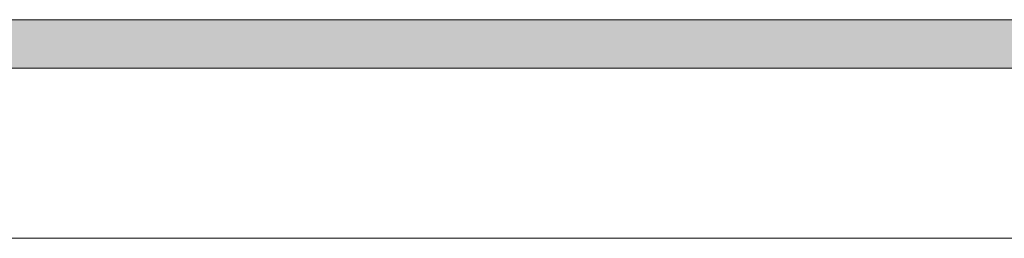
# Model space of a CAD drawing. Header units: millimetres. Extents: x -32229 to 291619, y -13689 to 125138.
# Tile 520 of 565: x 89435 to 93485, y 96200 to 97100. Entities that reach past the tile are written whole.
import ezdxf

# ---------------------------------------------------------------- set-up
doc = ezdxf.new("R2010")
doc.units = ezdxf.units.MM
doc.layers.add('A-FLOR-____-OTLN', color=7, linetype='Continuous', lineweight=18)
doc.layers.add('M-EQPM-____-OTLN', color=7, linetype='Continuous', lineweight=18)

# ---------------------------------------------------------------- blocks, each defined once
blk = doc.blocks.new('АР_Лоток - 200х100h_ЛВ1-7189167--02 ЭМ')
at = {"layer": 'M-EQPM-____-OTLN', "lineweight": 13, "true_color": 0xf3f3f3}
blk.add_hatch(color=7, dxfattribs=at).paths.add_polyline_path([(78020, -100), (78020, 100), (0, 100), (0, -100), (75579.6, -100)])
blk = doc.blocks.new('Наметкина 10_РД_АР_П_отсоединено_rvt-1--02 ЭМ')
at = {"layer": 'A-FLOR-____-OTLN', "color": 253, "lineweight": 13, "true_color": 0xaaaaaa}
for p, q in [((46485.3, 97100), (124305.3, 97100)), ((124305.3, 96900), (46285.3, 96900)), ((45585.3, 96200), (124305.3, 96200))]:
    blk.add_line(p, q, dxfattribs=at)
at = {"layer": 'M-EQPM-____-OTLN', "color": 253, "lineweight": 13, "true_color": 0xaaaaaa}
blk.add_blockref('АР_Лоток - 200х100h_ЛВ1-7189167--02 ЭМ', (46285.3, 97000), dxfattribs=at)

msp = doc.modelspace()

# ---------------------------------------------------------------- block references
at = {"lineweight": 5}
msp.add_blockref('Наметкина 10_РД_АР_П_отсоединено_rvt-1--02 ЭМ', (0, 0), dxfattribs=at)

doc.saveas('drawing.dxf')
